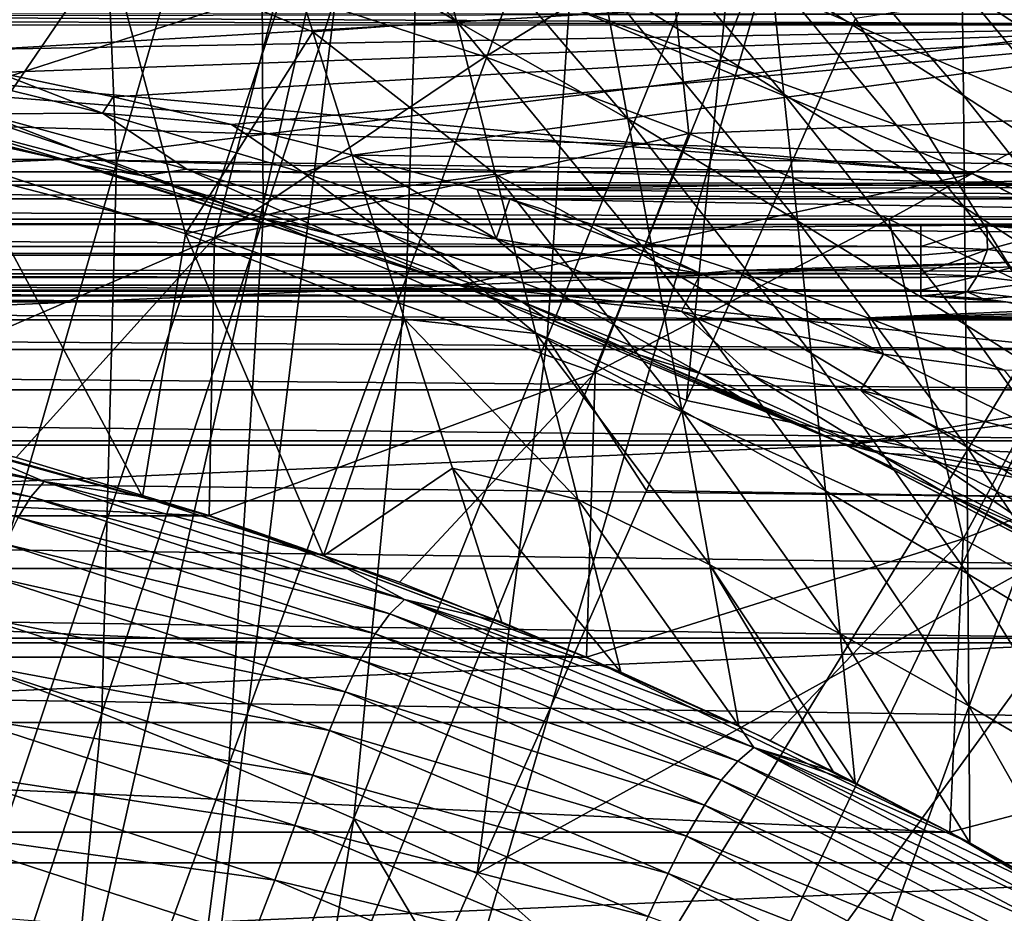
# Model space of a CAD drawing. Header units: metres. Extents: x -37.4 to 37.6, y -35 to 35.
# Tile 270 of 372: x 4 to 7.3, y 12.9 to 15.9. Entities that reach past the tile are written whole.
import ezdxf

# ---------------------------------------------------------------- set-up
doc = ezdxf.new("R2010")
doc.units = ezdxf.units.M
doc.layers.add('solid_506616_SW0001', color=7, linetype='CONTINUOUS')

msp = doc.modelspace()

# ---------------------------------------------------------------- linework, layer by layer
at = {"layer": 'solid_506616_SW0001'}
for points in [[(5.820443, 15.972525, -118.800003), (11.07969, 19.325901, -118.800003), (19.325901, 11.07969, -118.800003)], [(3.822844, 15.610625, 75.527184), (4.249142, 17.298649, 75.178047), (3.676013, 17.468983, 75.190056)], [(3.822844, 15.610625, 75.527184), (4.325449, 15.441381, 75.518776), (4.249142, 17.298649, 75.178047)], [(4.325449, 15.441381, 75.518776), (4.807953, 17.109177, 75.164307), (4.249142, 17.298649, 75.178047)], [(3.380791, 11.513916, 24.77), (5.164875, 16.865088, 23.259241), (3.716009, 17.242342, 23.259241)], [(4.325449, 15.441381, 75.518776), (4.815552, 15.257717, 75.509125), (4.807953, 17.109177, 75.164307)], [(4.815552, 15.257717, 75.509125), (5.352913, 16.903563, 75.148872), (4.807953, 17.109177, 75.164307)], [(8.255163, 17.119524, 20.149742), (7.518997, 15.592175, 18.468651), (6.16955, 16.173679, 18.468651)], [(4.815552, 15.257717, 75.509125), (5.294111, 15.062484, 75.498184), (5.352913, 16.903563, 75.148872)], [(5.294111, 15.062484, 75.498184), (5.885086, 16.685003, 75.131805), (5.352913, 16.903563, 75.148872)], [(3.380791, 11.513916, 24.77), (3.924816, 11.34001, 24.77), (5.164875, 16.865088, 23.259241)], [(3.924816, 11.34001, 24.77), (4.459949, 11.140415, 24.77), (5.164875, 16.865088, 23.259241)], [(4.459949, 11.140415, 24.77), (6.576528, 16.36632, 23.259241), (5.164875, 16.865088, 23.259241)], [(5.294111, 15.062484, 75.498184), (5.764229, 14.859249, 75.485893), (5.885086, 16.685003, 75.131805)], [(5.764229, 14.859249, 75.485893), (6.407907, 16.457493, 75.113167), (5.885086, 16.685003, 75.131805)], [(7.857913, 15.89577, 48.687115), (7.145452, 16.368322, 48.682705), (7.141369, 16.693419, 51.441849)], [(7.88834, 16.194717, 51.446789), (7.857913, 15.89577, 48.687115), (7.141369, 16.693419, 51.441849)], [(7.24512, 16.517208, 23.087713), (8.584354, 15.862496, 23.087713), (7.316217, 16.679296, 22.960119)], [(5.461194, 15.917301, 37.629982), (4.855213, 16.275293, 37.937653), (4.732934, 16.657549, 39.944378)], [(5.335357, 16.406767, 40.377209), (5.461194, 15.917301, 37.629982), (4.732934, 16.657549, 39.944378)], [(7.167338, 16.339884, 23.18828), (8.492195, 15.692202, 23.18828), (7.24512, 16.517208, 23.087713)], [(8.492195, 15.692202, 23.18828), (8.584354, 15.862496, 23.087713), (7.24512, 16.517208, 23.087713)], [(6.554623, 15.673601, 40.402248), (5.948317, 16.046968, 40.392151), (5.86594, 16.483364, 43.146427)], [(6.511288, 16.078848, 43.158245), (6.554623, 15.673601, 40.402248), (5.86594, 16.483364, 43.146427)], [(5.764229, 14.859249, 75.485893), (6.22893, 14.649887, 75.472481), (6.407907, 16.457493, 75.113167)], [(6.407907, 16.457493, 75.113167), (6.22893, 14.649887, 75.472481), (6.79345, 15.926343, 75.167793)], [(6.469479, 16.466049, 45.916405), (7.149566, 16.026791, 45.923084), (7.153667, 15.668793, 43.164242)], [(6.469479, 16.466049, 45.916405), (7.153667, 15.668793, 43.164242), (6.511288, 16.078848, 43.158245)], [(6.033651, 15.590685, 37.641537), (5.461194, 15.917301, 37.629982), (5.335357, 16.406767, 40.377209)], [(5.948317, 16.046968, 40.392151), (6.033651, 15.590685, 37.641537), (5.335357, 16.406767, 40.377209)], [(3.34757, 15.532781, 18.299055), (3.459771, 16.385006, 19.03763), (4.167199, 16.219521, 19.03763)], [(3.605541, 16.401844, 35.934456), (4.300983, 16.163414, 35.934254), (3.813126, 15.448426, 31.28688)], [(4.459949, 11.140415, 24.77), (4.98498, 10.915584, 24.77), (6.576528, 16.36632, 23.259241)], [(4.98498, 10.915584, 24.77), (7.940796, 15.74963, 23.259241), (6.576528, 16.36632, 23.259241)], [(6.576528, 16.36632, 23.259241), (7.940796, 15.74963, 23.259241), (7.167338, 16.339884, 23.18828)], [(7.825868, 15.581804, 45.927002), (7.149566, 16.026791, 45.923084), (7.145452, 16.368322, 48.682705)], [(7.857913, 15.89577, 48.687115), (7.825868, 15.581804, 45.927002), (7.145452, 16.368322, 48.682705)], [(7.940796, 15.74963, 23.259241), (8.492195, 15.692202, 23.18828), (7.167338, 16.339884, 23.18828)], [(4.855213, 16.275293, 37.937653), (4.981078, 15.88158, 35.933784), (4.300983, 16.163414, 35.934254)], [(5.461194, 15.917301, 37.629982), (4.981078, 15.88158, 35.933784), (4.855213, 16.275293, 37.937653)], [(6.79345, 15.926343, 75.167793), (7.792295, 14.323166, 75.346497), (9.222909, 16.298571, 74.755966)], [(3.34757, 15.532781, 18.299055), (4.167199, 16.219521, 19.03763), (4.866784, 16.023508, 19.03763)], [(1.394493, 15.939099, 5.2), (2.777874, 15.756997, 5.2), (9.961311, 16.179316, 5.2)], [(2.777874, 15.756997, 5.2), (4.141418, 15.454722, 5.2), (9.961311, 16.179316, 5.2)], [(4.141418, 15.454722, 5.2), (11.29814, 15.275865, 5.2), (9.961311, 16.179316, 5.2)], [(4.300983, 16.163414, 35.934254), (4.555862, 15.207212, 31.286762), (3.813126, 15.448426, 31.28688)], [(4.300983, 16.163414, 35.934254), (4.981078, 15.88158, 35.933784), (4.555862, 15.207212, 31.286762)], [(6.16955, 16.173679, 18.468651), (5.557208, 15.797337, 19.03763), (4.866784, 16.023508, 19.03763)], [(6.16955, 16.173679, 18.468651), (6.237173, 15.541431, 19.03763), (5.557208, 15.797337, 19.03763)], [(6.16955, 16.173679, 18.468651), (7.518997, 15.592175, 18.468651), (6.237173, 15.541431, 19.03763)], [(6.511288, 16.078848, 43.158245), (7.153667, 15.668793, 43.164242), (7.157714, 15.294298, 40.407425)], [(6.511288, 16.078848, 43.158245), (7.157714, 15.294298, 40.407425), (6.554623, 15.673601, 40.402248)], [(6.59944, 15.250243, 37.649628), (6.033651, 15.590685, 37.641537), (5.948317, 16.046968, 40.392151)], [(6.554623, 15.673601, 40.402248), (6.59944, 15.250243, 37.649628), (5.948317, 16.046968, 40.392151)], [(4.652782, 15.19293, 18.299055), (3.34757, 15.532781, 18.299055), (4.866784, 16.023508, 19.03763)], [(4.652782, 15.19293, 18.299055), (4.866784, 16.023508, 19.03763), (5.557208, 15.797337, 19.03763)], [(7.792155, 15.252779, 43.167683), (7.153667, 15.668793, 43.164242), (7.149566, 16.026791, 45.923084)], [(7.825868, 15.581804, 45.927002), (7.792155, 15.252779, 43.167683), (7.149566, 16.026791, 45.923084)], [(5.814788, 15.974572, -115.800003), (7.184354, 15.407265, -115.800003), (1.39421, 15.939102, -115.800003)], [(5.820443, 15.972525, -118.800003), (7.184354, 15.407265, -115.800003), (5.814788, 15.974572, -115.800003)], [(7.19169, 15.403871, -118.800003), (7.184354, 15.407265, -115.800003), (5.820443, 15.972525, -118.800003)], [(7.19169, 15.403871, -118.800003), (5.820443, 15.972525, -118.800003), (19.325901, 11.07969, -118.800003)], [(8.358945, 15.904356, -143.107452), (-8.361387, 15.903218, -143.110107), (-8.278779, 15.940481, -143.02243)], [(8.275473, 15.941995, -143.018845), (8.358945, 15.904356, -143.107452), (-8.278779, 15.940481, -143.02243)], [(7.184354, 15.407265, -115.800003), (2.778113, 15.756962, -115.800003), (1.39421, 15.939102, -115.800003)], [(8.361427, 15.9032, -129.489838), (8.278782, 15.940479, -129.57756), (2.833311, 15.933691, -129.561493)], [(8.361427, 15.9032, -129.489838), (2.833311, 15.933691, -129.561493), (3.5526, 15.817245, -129.292526)], [(5.461194, 15.917301, 37.629982), (5.591615, 15.40632, 34.887592), (4.981078, 15.88158, 35.933784)], [(6.121925, 15.114388, 34.895645), (5.591615, 15.40632, 34.887592), (5.461194, 15.917301, 37.629982)], [(6.033651, 15.590685, 37.641537), (6.121925, 15.114388, 34.895645), (5.461194, 15.917301, 37.629982)], [(6.79345, 15.926343, 75.167793), (6.22893, 14.649887, 75.472481), (7.792295, 14.323166, 75.346497)], [(9.415512, 15.413564, -144.155701), (-9.415512, 15.413564, -144.155701), (-8.361387, 15.903218, -143.110107)], [(8.358945, 15.904356, -143.107452), (9.415512, 15.413564, -144.155701), (-8.361387, 15.903218, -143.110107)], [(8.361427, 15.9032, -129.489838), (3.5526, 15.817245, -129.292526), (3.928951, 15.745703, -129.133209)], [(8.361427, 15.9032, -129.489838), (3.928951, 15.745703, -129.133209), (4.314925, 15.664306, -128.957016)], [(8.361427, 15.9032, -129.489838), (4.314925, 15.664306, -128.957016), (4.710387, 15.572399, -128.764069)], [(4.981078, 15.88158, 35.933784), (5.152112, 15.346585, 33.303806), (4.555862, 15.207212, 31.286762)], [(8.361427, 15.9032, -129.489838), (4.710387, 15.572399, -128.764069), (5.115399, 15.46951, -128.555054)], [(5.591615, 15.40632, 34.887592), (5.152112, 15.346585, 33.303806), (4.981078, 15.88158, 35.933784)], [(9.415512, 15.413564, -128.444305), (8.361427, 15.9032, -129.489838), (5.115399, 15.46951, -128.555054)], [(3.575029, 15.784793, -129.216797), (4.279064, 15.60955, -128.828979), (3.928951, 15.745703, -129.133209)], [(3.88278, 15.607299, -128.737808), (4.279064, 15.60955, -128.828979), (3.575029, 15.784793, -129.216797)], [(4.652782, 15.19293, 18.299055), (5.557208, 15.797337, 19.03763), (6.237173, 15.541431, 19.03763)], [(-4.141312, 15.454753, -3.596469), (4.141312, 15.454753, -3.596469), (2.778113, 15.756962, -3.596469)], [(4.141312, 15.454753, -3.596469), (4.141418, 15.454722, 5.2), (2.777874, 15.756997, 5.2)], [(2.778113, 15.756962, -3.596469), (4.141312, 15.454753, -3.596469), (2.777874, 15.756997, 5.2)], [(3.078855, 15.700976, -128.522476), (2.778113, 15.756962, -115.800003), (4.141312, 15.454753, -115.800003)], [(7.184354, 15.407265, -115.800003), (4.141312, 15.454753, -115.800003), (2.778113, 15.756962, -115.800003)], [(4.98498, 10.915584, 24.77), (5.498718, 10.666025, 24.77), (7.940796, 15.74963, 23.259241)], [(5.498718, 10.666025, 24.77), (6, 10.392304, 24.77), (7.940796, 15.74963, 23.259241)], [(6, 10.392304, 24.77), (9.247851, 15.019465, 23.259241), (7.940796, 15.74963, 23.259241)], [(4.279064, 15.60955, -128.828979), (4.314925, 15.664306, -128.957016), (3.928951, 15.745703, -129.133209)], [(3.63486, 15.58165, -128.224655), (3.078855, 15.700976, -128.522476), (4.141312, 15.454753, -115.800003)], [(4.279064, 15.60955, -128.828979), (4.710387, 15.572399, -128.764069), (4.314925, 15.664306, -128.957016)], [(6.554623, 15.673601, 40.402248), (7.157714, 15.294298, 40.407425), (7.161657, 14.903258, 37.653873)], [(6.554623, 15.673601, 40.402248), (7.161657, 14.903258, 37.653873), (6.59944, 15.250243, 37.649628)], [(7.756728, 14.908655, 40.410397), (7.157714, 15.294298, 40.407425), (7.153667, 15.668793, 43.164242)], [(7.792155, 15.252779, 43.167683), (7.756728, 14.908655, 40.410397), (7.153667, 15.668793, 43.164242)], [(3.74902, 15.576031, -128.487366), (4.415289, 15.400513, -128.084793), (3.88278, 15.607299, -128.737808)], [(3.84184, 13.768647, 75.844154), (4.325449, 15.441381, 75.518776), (3.822844, 15.610625, 75.527184)], [(3.88278, 15.607299, -128.737808), (4.560754, 15.423181, -128.329575), (4.279064, 15.60955, -128.828979)], [(4.415289, 15.400513, -128.084793), (4.560754, 15.423181, -128.329575), (3.88278, 15.607299, -128.737808)], [(4.279064, 15.60955, -128.828979), (4.950284, 15.410574, -128.410004), (4.710387, 15.572399, -128.764069)], [(4.560754, 15.423181, -128.329575), (4.950284, 15.410574, -128.410004), (4.279064, 15.60955, -128.828979)], [(6.645691, 14.808682, 34.901577), (6.121925, 15.114388, 34.895645), (6.033651, 15.590685, 37.641537)], [(6.59944, 15.250243, 37.649628), (6.645691, 14.808682, 34.901577), (6.033651, 15.590685, 37.641537)], [(7.518997, 15.592175, 18.468651), (6.905397, 15.256273, 19.03763), (6.237173, 15.541431, 19.03763)], [(7.518997, 15.592175, 18.468651), (7.560626, 14.942401, 19.03763), (6.905397, 15.256273, 19.03763)], [(4.211329, 15.435825, -127.877441), (3.63486, 15.58165, -128.224655), (4.141312, 15.454753, -115.800003)], [(3.74902, 15.576031, -128.487366), (3.63486, 15.58165, -128.224655), (4.211329, 15.435825, -127.877441)], [(3.74902, 15.576031, -128.487366), (4.211329, 15.435825, -127.877441), (4.415289, 15.400513, -128.084793)], [(4.950284, 15.410574, -128.410004), (5.115399, 15.46951, -128.555054), (4.710387, 15.572399, -128.764069)], [(4.652782, 15.19293, 18.299055), (3.337814, 14.623919, 17.6), (3.34757, 15.532781, 18.299055)], [(5.924471, 14.743614, 18.299055), (4.652782, 15.19293, 18.299055), (6.237173, 15.541431, 19.03763)], [(5.924471, 14.743614, 18.299055), (6.237173, 15.541431, 19.03763), (6.905397, 15.256273, 19.03763)], [(-5.472595, 15.034947, -3.596469), (5.472595, 15.034947, -3.596469), (4.141312, 15.454753, -3.596469)], [(-5.472595, 15.034947, -3.596469), (4.141312, 15.454753, -3.596469), (-4.141312, 15.454753, -3.596469)], [(4.211329, 15.435825, -127.877441), (4.141312, 15.454753, -115.800003), (5.472595, 15.034947, -115.800003)], [(7.184354, 15.407265, -115.800003), (5.472595, 15.034947, -115.800003), (4.141312, 15.454753, -115.800003)], [(4.141312, 15.454753, -3.596469), (5.472595, 15.034947, -3.596469), (4.141418, 15.454722, 5.2)], [(4.141418, 15.454722, 5.2), (5.472742, 15.034891, 5.2), (11.29814, 15.275865, 5.2)], [(5.472595, 15.034947, -3.596469), (5.472742, 15.034891, 5.2), (4.141418, 15.454722, 5.2)], [(4.950284, 15.410574, -128.410004), (5.593371, 15.189569, -127.968719), (5.115399, 15.46951, -128.555054)], [(9.415512, 15.413564, -128.444305), (5.115399, 15.46951, -128.555054), (5.530319, 15.354397, -128.329269)], [(5.593371, 15.189569, -127.968719), (5.530319, 15.354397, -128.329269), (5.115399, 15.46951, -128.555054)], [(3.813126, 15.448426, 31.28688), (4.412801, 14.328867, 26.69651), (3.799946, 14.500122, 26.696524)], [(3.813126, 15.448426, 31.28688), (4.555862, 15.207212, 31.286762), (4.412801, 14.328867, 26.69651)], [(3.84184, 13.768647, 75.844154), (4.276702, 13.606548, 75.838577), (4.325449, 15.441381, 75.518776)], [(4.810083, 15.259852, -127.481148), (4.211329, 15.435825, -127.877441), (5.472595, 15.034947, -115.800003)], [(4.415289, 15.400513, -128.084793), (4.211329, 15.435825, -127.877441), (4.810083, 15.259852, -127.481148)], [(4.276702, 13.606548, 75.838577), (4.815552, 15.257717, 75.509125), (4.325449, 15.441381, 75.518776)], [(4.415289, 15.400513, -128.084793), (5.057527, 15.201784, -127.65432), (4.560754, 15.423181, -128.329575)], [(4.560754, 15.423181, -128.329575), (5.211441, 15.21594, -127.894531), (4.950284, 15.410574, -128.410004)], [(5.057527, 15.201784, -127.65432), (5.211441, 15.21594, -127.894531), (4.560754, 15.423181, -128.329575)], [(9.509722, 15.369072, -144.242401), (-9.509722, 15.369072, -144.242401), (-9.415512, 15.413564, -144.155701)], [(9.415512, 15.413564, -144.155701), (9.509722, 15.369072, -144.242401), (-9.415512, 15.413564, -144.155701)], [(4.415289, 15.400513, -128.084793), (4.810083, 15.259852, -127.481148), (5.057527, 15.201784, -127.65432)], [(5.211441, 15.21594, -127.894531), (5.593371, 15.189569, -127.968719), (4.950284, 15.410574, -128.410004)], [(5.591615, 15.40632, 34.887592), (5.726629, 14.873708, 32.15078), (5.152112, 15.346585, 33.303806)], [(7.184354, 15.407265, -115.800003), (8.499596, 14.722588, -115.800003), (5.472595, 15.034947, -115.800003)], [(9.509722, 15.369072, -128.357605), (9.415512, 15.413564, -128.444305), (5.530319, 15.354397, -128.329269)], [(6.213118, 14.617949, 32.155529), (5.726629, 14.873708, 32.15078), (5.591615, 15.40632, 34.887592)], [(6.121925, 15.114388, 34.895645), (6.213118, 14.617949, 32.155529), (5.591615, 15.40632, 34.887592)], [(7.19169, 15.403871, -118.800003), (8.499596, 14.722588, -115.800003), (7.184354, 15.407265, -115.800003)], [(8.508717, 14.717394, -118.800003), (8.499596, 14.722588, -115.800003), (7.19169, 15.403871, -118.800003)], [(8.508717, 14.717394, -118.800003), (7.19169, 15.403871, -118.800003), (19.325901, 11.07969, -118.800003)], [(9.603554, 15.324142, -144.328735), (-9.603554, 15.324142, -144.328735), (-9.509722, 15.369072, -144.242401)], [(9.509722, 15.369072, -144.242401), (9.603554, 15.324142, -144.328735), (-9.509722, 15.369072, -144.242401)], [(9.603554, 15.324142, -128.271255), (9.509722, 15.369072, -128.357605), (5.530319, 15.354397, -128.329269)], [(9.603554, 15.324142, -128.271255), (5.530319, 15.354397, -128.329269), (5.63928, 15.322474, -128.268082)], [(5.593371, 15.189569, -127.968719), (5.63928, 15.322474, -128.268082), (5.530319, 15.354397, -128.329269)], [(9.753362, 15.255505, -144.458405), (-9.753426, 15.25548, -144.45845), (-9.603554, 15.324142, -144.328735)], [(9.603554, 15.324142, -144.328735), (9.753362, 15.255505, -144.458405), (-9.603554, 15.324142, -144.328735)], [(5.152112, 15.346585, 33.303806), (5.287925, 14.922094, 31.286415), (4.555862, 15.207212, 31.286762)], [(5.726629, 14.873708, 32.15078), (5.287925, 14.922094, 31.286415), (5.152112, 15.346585, 33.303806)], [(5.593371, 15.189569, -127.968719), (6.276074, 15.073783, -127.806625), (5.63928, 15.322474, -128.268082)], [(9.753426, 15.25548, -128.141556), (9.603554, 15.324142, -128.271255), (5.63928, 15.322474, -128.268082)], [(9.753426, 15.25548, -128.141556), (5.63928, 15.322474, -128.268082), (5.955291, 15.226002, -128.08667)], [(6.276074, 15.073783, -127.806625), (5.955291, 15.226002, -128.08667), (5.63928, 15.322474, -128.268082)], [(7.719537, 14.549392, 37.656361), (7.161657, 14.903258, 37.653873), (7.157714, 15.294298, 40.407425)], [(7.756728, 14.908655, 40.410397), (7.719537, 14.549392, 37.656361), (7.157714, 15.294298, 40.407425)], [(9.753362, 15.255505, -144.458405), (7.011939, 15.238342, -144.490417), (-9.753426, 15.25548, -144.45845)], [(7.011939, 15.238342, -144.490417), (-7.011939, 15.238342, -144.490417), (-9.753426, 15.25548, -144.45845)], [(4.276702, 13.606548, 75.838577), (4.701213, 13.434245, 75.832008), (4.815552, 15.257717, 75.509125)], [(4.701213, 13.434245, 75.832008), (5.294111, 15.062484, 75.498184), (4.815552, 15.257717, 75.509125)], [(5.430914, 15.050089, -127.036018), (4.810083, 15.259852, -127.481148), (5.472595, 15.034947, -115.800003)], [(5.057527, 15.201784, -127.65432), (4.810083, 15.259852, -127.481148), (5.430914, 15.050089, -127.036018)], [(5.472742, 15.034891, 5.2), (6.761745, 14.500956, 5.2), (11.29814, 15.275865, 5.2)], [(7.153474, 14.188069, 18.299055), (5.924471, 14.743614, 18.299055), (6.905397, 15.256273, 19.03763)], [(9.909067, 15.190602, -128.021378), (9.753426, 15.25548, -128.141556), (5.955291, 15.226002, -128.08667)], [(6.761745, 14.500956, 5.2), (12.552989, 14.262619, 5.2), (11.29814, 15.275865, 5.2)], [(7.153474, 14.188069, 18.299055), (6.905397, 15.256273, 19.03763), (7.560626, 14.942401, 19.03763)], [(9.753362, 15.255505, -144.458405), (9.908955, 15.190644, -144.578552), (7.011939, 15.238342, -144.490417)], [(-7.011942, 15.164005, -144.644119), (-7.011939, 15.238342, -144.490417), (7.011941, 15.164014, -144.644089)], [(7.011941, 15.164014, -144.644089), (-7.011939, 15.238342, -144.490417), (7.011939, 15.238342, -144.490417)], [(9.909067, 15.190602, -128.021378), (5.955291, 15.226002, -128.08667), (6.389999, 15.083937, -127.828583)], [(6.276074, 15.073783, -127.806625), (6.389999, 15.083937, -127.828583), (5.955291, 15.226002, -128.08667)], [(6.59944, 15.250243, 37.649628), (7.161657, 14.903258, 37.653873), (7.165446, 14.495615, 34.904812)], [(6.59944, 15.250243, 37.649628), (7.165446, 14.495615, 34.904812), (6.645691, 14.808682, 34.901577)], [(9.908955, 15.190644, -144.578552), (7.232547, 15.233081, -144.500198), (7.011939, 15.238342, -144.490417)], [(7.011941, 15.164014, -144.644089), (7.011939, 15.238342, -144.490417), (7.232547, 15.233081, -144.500198)], [(7.234574, 15.154401, -144.663376), (7.011941, 15.164014, -144.644089), (7.232547, 15.233081, -144.500198)], [(9.908955, 15.190644, -144.578552), (7.461349, 15.215476, -144.532822), (7.232547, 15.233081, -144.500198)], [(7.234574, 15.154401, -144.663376), (7.232547, 15.233081, -144.500198), (7.461349, 15.215476, -144.532822)], [(4.652782, 15.19293, 18.299055), (3.990553, 14.459443, 17.6), (3.337814, 14.623919, 17.6)], [(4.652782, 15.19293, 18.299055), (4.635255, 14.265848, 17.6), (3.990553, 14.459443, 17.6)], [(4.555862, 15.207212, 31.286762), (5.017074, 14.13187, 26.696505), (4.412801, 14.328867, 26.69651)], [(4.555862, 15.207212, 31.286762), (5.287925, 14.922094, 31.286415), (5.017074, 14.13187, 26.696505)], [(5.924471, 14.743614, 18.299055), (4.635255, 14.265848, 17.6), (4.652782, 15.19293, 18.299055)], [(5.057527, 15.201784, -127.65432), (5.678676, 14.980898, -127.203537), (5.211441, 15.21594, -127.894531)], [(5.057527, 15.201784, -127.65432), (5.430914, 15.050089, -127.036018), (5.678676, 14.980898, -127.203537)], [(5.211441, 15.21594, -127.894531), (5.838511, 14.986752, -127.440201), (5.593371, 15.189569, -127.968719)], [(5.678676, 14.980898, -127.203537), (5.838511, 14.986752, -127.440201), (5.211441, 15.21594, -127.894531)], [(10.070517, 15.129716, -127.910622), (9.909067, 15.190602, -128.021378), (6.389999, 15.083937, -127.828583)], [(7.44805, 15.126749, -144.718521), (7.234574, 15.154401, -144.663376), (7.461349, 15.215476, -144.532822)], [(-7.011942, 15.164005, -144.644119), (7.011941, 15.164014, -144.644089), (7.011942, 15.135265, -144.714264)], [(-7.011942, 15.135264, -144.714264), (-7.011942, 15.164005, -144.644119), (7.011942, 15.135265, -144.714264)], [(5.593371, 15.189569, -127.968719), (6.212253, 14.947577, -127.511589), (6.276074, 15.073783, -127.806625)], [(5.838511, 14.986752, -127.440201), (6.212253, 14.947577, -127.511589), (5.593371, 15.189569, -127.968719)], [(7.234574, 15.154401, -144.663376), (7.011942, 15.135265, -144.714264), (7.011941, 15.164014, -144.644089)], [(-7.011944, 15.073424, -144.900345), (-7.011942, 15.135264, -144.714264), (7.011943, 15.07343, -144.90033)], [(-7.011942, 15.135264, -144.714264), (7.011942, 15.135265, -144.714264), (7.011943, 15.07343, -144.90033)], [(10.238523, 15.072875, -127.808922), (10.070517, 15.129716, -127.910622), (6.389999, 15.083937, -127.828583)], [(7.234574, 15.154401, -144.663376), (7.011943, 15.07343, -144.90033), (7.011942, 15.135265, -144.714264)], [(7.200048, 15.065768, -144.917923), (7.011943, 15.07343, -144.90033), (7.234574, 15.154401, -144.663376)], [(7.200048, 15.065768, -144.917923), (7.234574, 15.154401, -144.663376), (7.44805, 15.126749, -144.718521)], [(7.200048, 15.065768, -144.917923), (7.44805, 15.126749, -144.718521), (7.381256, 15.043675, -144.968521)], [(6.693332, 14.348825, 32.159298), (6.213118, 14.617949, 32.155529), (6.121925, 15.114388, 34.895645)], [(6.645691, 14.808682, 34.901577), (6.693332, 14.348825, 32.159298), (6.121925, 15.114388, 34.895645)], [(-7.011944, 15.073424, -144.900345), (7.011943, 15.07343, -144.90033), (7.011943, 15.0605, -144.949081)], [(-7.011944, 15.060499, -144.949081), (-7.011944, 15.073424, -144.900345), (7.011943, 15.0605, -144.949081)], [(-7.011944, 15.060499, -144.949081), (7.011943, 15.0605, -144.949081), (7.011942, 15.01842, -145.166473)], [(-7.011943, 15.018418, -145.166489), (-7.011944, 15.060499, -144.949081), (7.011942, 15.01842, -145.166473)], [(4.701213, 13.434245, 75.832008), (5.118157, 13.254887, 75.824326), (5.294111, 15.062484, 75.498184)], [(5.118157, 13.254887, 75.824326), (5.764229, 14.859249, 75.485893), (5.294111, 15.062484, 75.498184)], [(6.212253, 14.947577, -127.511589), (6.887584, 14.804964, -127.334892), (6.276074, 15.073783, -127.806625)], [(6.276074, 15.073783, -127.806625), (6.887584, 14.804964, -127.334892), (6.389999, 15.083937, -127.828583)], [(10.238523, 15.072875, -127.808922), (6.389999, 15.083937, -127.828583), (6.835129, 14.926429, -127.554047)], [(6.887584, 14.804964, -127.334892), (6.835129, 14.926429, -127.554047), (6.389999, 15.083937, -127.828583)], [(10.411698, 15.020531, -127.716667), (10.238523, 15.072875, -127.808922), (6.835129, 14.926429, -127.554047)], [(7.200048, 15.065768, -144.917923), (7.011942, 15.01842, -145.166473), (7.011943, 15.0605, -144.949081)], [(7.200048, 15.065768, -144.917923), (7.166584, 15.012711, -145.182327), (7.011942, 15.01842, -145.166473)], [(7.200048, 15.065768, -144.917923), (7.011943, 15.0605, -144.949081), (7.011943, 15.07343, -144.90033)], [(7.200048, 15.065768, -144.917923), (7.381256, 15.043675, -144.968521), (7.166584, 15.012711, -145.182327)], [(-6.761913, 14.500858, -3.596469), (6.761913, 14.500858, -3.596469), (5.472595, 15.034947, -3.596469)], [(-6.761913, 14.500858, -3.596469), (5.472595, 15.034947, -3.596469), (-5.472595, 15.034947, -3.596469)], [(5.750449, 14.930919, -126.795448), (5.430914, 15.050089, -127.036018), (5.472595, 15.034947, -115.800003)], [(5.678676, 14.980898, -127.203537), (5.430914, 15.050089, -127.036018), (5.750449, 14.930919, -126.795448)], [(5.750449, 14.930919, -126.795448), (5.472595, 15.034947, -115.800003), (6.761913, 14.500858, -115.800003)], [(8.499596, 14.722588, -115.800003), (6.761913, 14.500858, -115.800003), (5.472595, 15.034947, -115.800003)], [(5.472595, 15.034947, -3.596469), (6.761913, 14.500858, -3.596469), (5.472742, 15.034891, 5.2)], [(6.761913, 14.500858, -3.596469), (6.761745, 14.500956, 5.2), (5.472742, 15.034891, 5.2)], [(7.381256, 15.043675, -144.968521), (7.316634, 14.996177, -145.228195), (7.166584, 15.012711, -145.182327)], [(-7.295821, 14.979732, -156.300003), (-7.011939, 15, -156.300003), (7.295821, 14.979732, -156.300003)], [(-7.011943, 15.018418, -145.166489), (7.011942, 15.01842, -145.166473), (7.011942, 15.015182, -145.191315)], [(-7.011942, 15.015182, -145.191315), (-7.011943, 15.018418, -145.166489), (7.011942, 15.015182, -145.191315)], [(-7.011942, 15.015182, -145.191315), (7.011939, 15, -145.437286), (-7.011939, 15, -145.437286)], [(-7.011942, 15.015182, -145.191315), (7.011942, 15.015182, -145.191315), (7.011939, 15, -145.437286)], [(-7.011939, 15, -156.300003), (7.011939, 15, -145.437286), (7.011939, 15, -156.300003)], [(7.295821, 14.979732, -156.300003), (-7.011939, 15, -156.300003), (7.011939, 15, -156.300003)], [(-7.011939, 15, -156.300003), (-7.011939, 15, -145.437286), (7.011939, 15, -145.437286)], [(6, 10.392304, 24.77), (6.48769, 10.095042, 24.77), (9.247851, 15.019465, 23.259241)], [(6.48769, 10.095042, 24.77), (6.960683, 9.774912, 24.77), (9.247851, 15.019465, 23.259241)], [(10.588095, 14.973253, -127.634453), (10.411698, 15.020531, -127.716667), (6.835129, 14.926429, -127.554047)], [(6.960683, 9.774912, 24.77), (10.488276, 14.181086, 23.259241), (9.247851, 15.019465, 23.259241)], [(7.166584, 15.012711, -145.182327), (7.011939, 15, -145.437286), (7.011942, 15.015182, -145.191315)], [(7.166584, 15.012711, -145.182327), (7.113383, 14.997426, -145.446671), (7.011939, 15, -145.437286)], [(7.113383, 14.997426, -145.446671), (7.011939, 15, -156.300003), (7.011939, 15, -145.437286)], [(7.219751, 14.989174, -145.477615), (7.295821, 14.979732, -156.300003), (7.011939, 15, -156.300003)], [(7.113383, 14.997426, -145.446671), (7.219751, 14.989174, -145.477615), (7.011939, 15, -156.300003)], [(7.166584, 15.012711, -145.182327), (7.011942, 15.015182, -145.191315), (7.011942, 15.01842, -145.166473)], [(7.166584, 15.012711, -145.182327), (7.219751, 14.989174, -145.477615), (7.113383, 14.997426, -145.446671)], [(7.166584, 15.012711, -145.182327), (7.316634, 14.996177, -145.228195), (7.219751, 14.989174, -145.477615)], [(7.316634, 14.996177, -145.228195), (7.329073, 14.974696, -145.530884), (7.219751, 14.989174, -145.477615)], [(-7.295821, 14.979732, -156.300003), (7.572981, 14.919649, -156.300003), (-7.572981, 14.919649, -156.300003)], [(-7.295821, 14.979732, -156.300003), (7.295821, 14.979732, -156.300003), (7.572981, 14.919649, -156.300003)], [(5.678676, 14.980898, -127.203537), (6.281157, 14.738488, -126.738167), (5.838511, 14.986752, -127.440201)], [(5.678676, 14.980898, -127.203537), (5.750449, 14.930919, -126.795448), (6.075041, 14.80182, -126.542809)], [(5.678676, 14.980898, -127.203537), (6.075041, 14.80182, -126.542809), (6.281157, 14.738488, -126.738167)], [(5.838511, 14.986752, -127.440201), (6.44493, 14.736313, -126.972191), (6.212253, 14.947577, -127.511589)], [(6.281157, 14.738488, -126.738167), (6.44493, 14.736313, -126.972191), (5.838511, 14.986752, -127.440201)], [(10.768446, 14.931123, -127.562057), (10.588095, 14.973253, -127.634453), (6.835129, 14.926429, -127.554047)], [(7.219751, 14.989174, -145.477615), (7.329073, 14.974696, -145.530884), (7.295821, 14.979732, -156.300003)], [(6.075041, 14.80182, -126.542809), (5.750449, 14.930919, -126.795448), (6.761913, 14.500858, -115.800003)], [(6.212253, 14.947577, -127.511589), (6.810044, 14.685207, -127.043449), (6.887584, 14.804964, -127.334892)], [(6.44493, 14.736313, -126.972191), (6.810044, 14.685207, -127.043449), (6.212253, 14.947577, -127.511589)], [(10.786353, 14.927265, -127.555473), (10.768446, 14.931123, -127.562057), (6.835129, 14.926429, -127.554047)], [(10.951636, 14.894308, -127.499458), (10.786353, 14.927265, -127.555473), (6.835129, 14.926429, -127.554047)], [(7.153474, 14.188069, 18.299055), (7.560626, 14.942401, 19.03763), (8.201623, 14.600404, 19.03763)], [(-7.572981, 14.919649, -156.300003), (7.838977, 14.820948, -156.300003), (-7.838977, 14.820948, -156.300003)], [(-7.572981, 14.919649, -156.300003), (7.572981, 14.919649, -156.300003), (7.838977, 14.820948, -156.300003)], [(5.287925, 14.922094, 31.286415), (5.44757, 14.423809, 28.989504), (5.017074, 14.13187, 26.696505)], [(5.866247, 14.319352, 29.420284), (5.44757, 14.423809, 28.989504), (5.287925, 14.922094, 31.286415)], [(5.726629, 14.873708, 32.15078), (5.866247, 14.319352, 29.420284), (5.287925, 14.922094, 31.286415)], [(10.951636, 14.894308, -127.499458), (6.835129, 14.926429, -127.554047), (7.291379, 14.75157, -127.262238)], [(6.887584, 14.804964, -127.334892), (7.291379, 14.75157, -127.262238), (6.835129, 14.926429, -127.554047)], [(7.680534, 14.174949, 34.90678), (7.165446, 14.495615, 34.904812), (7.161657, 14.903258, 37.653873)], [(7.719537, 14.549392, 37.656361), (7.680534, 14.174949, 34.90678), (7.161657, 14.903258, 37.653873)], [(6.307212, 14.101242, 29.422239), (5.866247, 14.319352, 29.420284), (5.726629, 14.873708, 32.15078)], [(6.213118, 14.617949, 32.155529), (6.307212, 14.101242, 29.422239), (5.726629, 14.873708, 32.15078)], [(5.118157, 13.254887, 75.824326), (5.530307, 13.070465, 75.815819), (5.764229, 14.859249, 75.485893)], [(5.764229, 14.859249, 75.485893), (5.530307, 13.070465, 75.815819), (6.095907, 14.349136, 75.540741)], [(5.764229, 14.859249, 75.485893), (6.095907, 14.349136, 75.540741), (6.22893, 14.649887, 75.472481)], [(-7.838977, 14.820948, -156.300003), (8.088608, 14.685449, -156.300003), (-8.088608, 14.685449, -156.300003)], [(-7.838977, 14.820948, -156.300003), (7.838977, 14.820948, -156.300003), (8.088608, 14.685449, -156.300003)], [(6.406121, 14.66157, -126.278122), (6.075041, 14.80182, -126.542809), (6.761913, 14.500858, -115.800003)], [(6.281157, 14.738488, -126.738167), (6.075041, 14.80182, -126.542809), (6.406121, 14.66157, -126.278122)], [(6.645691, 14.808682, 34.901577), (7.165446, 14.495615, 34.904812), (7.169027, 14.071308, 32.161469)], [(6.645691, 14.808682, 34.901577), (7.169027, 14.071308, 32.161469), (6.693332, 14.348825, 32.159298)], [(6.810044, 14.685207, -127.043449), (7.4783, 14.515956, -126.855835), (6.887584, 14.804964, -127.334892)], [(6.887584, 14.804964, -127.334892), (7.4783, 14.515956, -126.855835), (7.291379, 14.75157, -127.262238)], [(5.924471, 14.743614, 18.299055), (5.270622, 14.043523, 17.6), (4.635255, 14.265848, 17.6)], [(5.924471, 14.743614, 18.299055), (5.895375, 13.792916, 17.6), (5.270622, 14.043523, 17.6)], [(7.153474, 14.188069, 18.299055), (5.895375, 13.792916, 17.6), (5.924471, 14.743614, 18.299055)], [(6.281157, 14.738488, -126.738167), (6.406121, 14.66157, -126.278122), (6.866875, 14.474903, -126.262634)], [(6.281157, 14.738488, -126.738167), (6.866875, 14.474903, -126.262634), (6.44493, 14.736313, -126.972191)], [(6.44493, 14.736313, -126.972191), (7.032999, 14.465007, -126.494797), (6.810044, 14.685207, -127.043449)], [(6.866875, 14.474903, -126.262634), (7.032999, 14.465007, -126.494797), (6.44493, 14.736313, -126.972191)], [(8.499596, 14.722588, -115.800003), (9.750841, 13.925555, -115.800003), (6.761913, 14.500858, -115.800003)], [(-8.088608, 14.685449, -156.300003), (8.316927, 14.515573, -156.300003), (-8.316927, 14.515573, -156.300003)], [(-8.088608, 14.685449, -156.300003), (8.088608, 14.685449, -156.300003), (8.316927, 14.515573, -156.300003)], [(2.813379, 14.616504, 26.257019), (2.851908, 14.668939, 26.472061), (4.084519, 14.379223, 26.472015)], [(4.084519, 14.379223, 26.472015), (2.851908, 14.668939, 26.472061), (3.799946, 14.500122, 26.696524)], [(6.810044, 14.685207, -127.043449), (7.389092, 14.402778, -126.567986), (7.4783, 14.515956, -126.855835)], [(7.032999, 14.465007, -126.494797), (7.389092, 14.402778, -126.567986), (6.810044, 14.685207, -127.043449)], [(6.22893, 14.649887, 75.472481), (6.095907, 14.349136, 75.540741), (7.792295, 14.323166, 75.346497)], [(6.744801, 14.508883, -126.001419), (6.406121, 14.66157, -126.278122), (6.761913, 14.500858, -115.800003)], [(6.866875, 14.474903, -126.262634), (6.406121, 14.66157, -126.278122), (6.744801, 14.508883, -126.001419)], [(-4.635588, 14.26557, 3.8), (-3.337814, 14.623919, 3.8), (4.635588, 14.26557, 3.8)], [(-3.337814, 14.623919, 3.8), (3.337814, 14.623919, 3.8), (4.635588, 14.26557, 3.8)], [(2.813379, 14.616504, 26.257019), (4.040278, 14.328904, 26.256968), (2.777398, 14.545154, 26.056)], [(2.813379, 14.616504, 26.257019), (4.084519, 14.379223, 26.472015), (4.040278, 14.328904, 26.256968)], [(4.635255, 14.265848, 17.6), (4.635588, 14.26557, 3.8), (3.337814, 14.623919, 3.8)], [(3.990553, 14.459443, 17.6), (4.635255, 14.265848, 17.6), (3.337814, 14.623919, 3.8)], [(6.742316, 13.870583, 29.423985), (6.307212, 14.101242, 29.422239), (6.213118, 14.617949, 32.155529)], [(6.693332, 14.348825, 32.159298), (6.742316, 13.870583, 29.423985), (6.213118, 14.617949, 32.155529)], [(8.330936, 13.5303, 18.299055), (7.153474, 14.188069, 18.299055), (8.201623, 14.600404, 19.03763)], [(4.040278, 14.328904, 26.256968), (3.997378, 14.259613, 26.055946), (2.777398, 14.545154, 26.056)], [(-8.316927, 14.515573, -156.300003), (8.518442, 14.315405, -156.300003), (-8.518442, 14.315405, -156.300003)], [(-8.316927, 14.515573, -156.300003), (8.316927, 14.515573, -156.300003), (8.518442, 14.315405, -156.300003)], [(-7.999762, 13.856497, -3.596469), (7.999762, 13.856497, -3.596469), (6.761913, 14.500858, -3.596469)], [(-7.999762, 13.856497, -3.596469), (6.761913, 14.500858, -3.596469), (-6.761913, 14.500858, -3.596469)], [(4.084519, 14.379223, 26.472015), (3.799946, 14.500122, 26.696524), (4.412801, 14.328867, 26.69651)], [(7.088912, 14.343895, -125.712753), (6.744801, 14.508883, -126.001419), (6.761913, 14.500858, -115.800003)], [(6.866875, 14.474903, -126.262634), (6.744801, 14.508883, -126.001419), (7.088912, 14.343895, -125.712753)], [(6.761745, 14.500956, 5.2), (7.999619, 13.856553, 5.2), (12.552989, 14.262619, 5.2)], [(6.761913, 14.500858, -3.596469), (7.999619, 13.856553, 5.2), (6.761745, 14.500956, 5.2)], [(7.088912, 14.343895, -125.712753), (6.761913, 14.500858, -115.800003), (7.999762, 13.856497, -115.800003)], [(9.750841, 13.925555, -115.800003), (7.999762, 13.856497, -115.800003), (6.761913, 14.500858, -115.800003)], [(6.761913, 14.500858, -3.596469), (7.999762, 13.856497, -3.596469), (7.999619, 13.856553, 5.2)], [(6.866875, 14.474903, -126.262634), (7.088912, 14.343895, -125.712753), (7.437278, 14.190288, -125.780441)], [(6.866875, 14.474903, -126.262634), (7.437278, 14.190288, -125.780441), (7.032999, 14.465007, -126.494797)], [(7.639668, 13.785285, 32.162865), (7.169027, 14.071308, 32.161469), (7.165446, 14.495615, 34.904812)], [(7.680534, 14.174949, 34.90678), (7.639668, 13.785285, 32.162865), (7.165446, 14.495615, 34.904812)], [(7.032999, 14.465007, -126.494797), (7.604456, 14.173002, -126.011414), (7.389092, 14.402778, -126.567986)], [(7.437278, 14.190288, -125.780441), (7.604456, 14.173002, -126.011414), (7.032999, 14.465007, -126.494797)], [(5.44757, 14.423809, 28.989504), (5.612382, 13.910478, 26.69688), (5.017074, 14.13187, 26.696505)], [(6.010092, 13.743309, 26.696838), (5.612382, 13.910478, 26.69688), (5.44757, 14.423809, 28.989504)], [(5.866247, 14.319352, 29.420284), (6.010092, 13.743309, 26.696838), (5.44757, 14.423809, 28.989504)], [(4.040278, 14.328904, 26.256968), (4.084519, 14.379223, 26.472015), (5.287938, 13.986075, 26.471987)], [(4.084519, 14.379223, 26.472015), (4.412801, 14.328867, 26.69651), (5.017074, 14.13187, 26.696505)], [(5.287938, 13.986075, 26.471987), (4.084519, 14.379223, 26.472015), (5.017074, 14.13187, 26.696505)], [(6.095907, 14.349136, 75.540741), (5.530307, 13.070465, 75.815819), (7.792295, 14.323166, 75.346497)], [(6.693332, 14.348825, 32.159298), (7.169027, 14.071308, 32.161469), (7.172349, 13.63028, 29.425068)], [(6.693332, 14.348825, 32.159298), (7.172349, 13.63028, 29.425068), (6.742316, 13.870583, 29.423985)], [(7.439325, 14.165325, -125.412033), (7.088912, 14.343895, -125.712753), (7.999762, 13.856497, -115.800003)], [(7.437278, 14.190288, -125.780441), (7.088912, 14.343895, -125.712753), (7.439325, 14.165325, -125.412033)], [(-8.518442, 14.315405, -156.300003), (8.689415, 14.088988, -156.300003), (-8.689415, 14.088988, -156.300003)], [(-8.518442, 14.315405, -156.300003), (8.518442, 14.315405, -156.300003), (8.689415, 14.088988, -156.300003)], [(4.040278, 14.328904, 26.256968), (5.238631, 13.938189, 26.256929), (3.997378, 14.259613, 26.055946)], [(4.040278, 14.328904, 26.256968), (5.287938, 13.986075, 26.471987), (5.238631, 13.938189, 26.256929)], [(5.530307, 13.070465, 75.815819), (6.351542, 12.340141, 75.85276), (7.792295, 14.323166, 75.346497)], [(6.403847, 13.5643, 26.696838), (6.010092, 13.743309, 26.696838), (5.866247, 14.319352, 29.420284)], [(6.307212, 14.101242, 29.422239), (6.403847, 13.5643, 26.696838), (5.866247, 14.319352, 29.420284)], [(9.359449, 12.881575, 75.409744), (7.792295, 14.323166, 75.346497), (6.351542, 12.340141, 75.85276)], [(-5.894608, 13.793166, 3.8), (-4.635588, 14.26557, 3.8), (5.894608, 13.793166, 3.8)], [(-4.635588, 14.26557, 3.8), (4.635588, 14.26557, 3.8), (5.894608, 13.793166, 3.8)], [(3.997378, 14.259613, 26.055946), (5.189435, 13.871364, 26.055906), (3.955402, 14.170266, 25.870989)], [(5.238631, 13.938189, 26.256929), (5.189435, 13.871364, 26.055906), (3.997378, 14.259613, 26.055946)], [(4.635255, 14.265848, 17.6), (5.270622, 14.043523, 17.6), (4.635588, 14.26557, 3.8)], [(5.895375, 13.792916, 17.6), (5.894608, 13.793166, 3.8), (4.635588, 14.26557, 3.8)], [(5.270622, 14.043523, 17.6), (5.895375, 13.792916, 17.6), (4.635588, 14.26557, 3.8)], [(7.153474, 14.188069, 18.299055), (6.508256, 13.514533, 17.6), (5.895375, 13.792916, 17.6)], [(7.153474, 14.188069, 18.299055), (7.10803, 13.208933, 17.6), (6.508256, 13.514533, 17.6)], [(6.960683, 9.774912, 24.77), (7.417908, 9.432637, 24.77), (10.488276, 14.181086, 23.259241)], [(8.330936, 13.5303, 18.299055), (7.10803, 13.208933, 17.6), (7.153474, 14.188069, 18.299055)], [(3.955402, 14.170266, 25.870989), (5.139798, 13.784708, 25.870953), (3.913935, 14.059784, 25.704134)], [(5.189435, 13.871364, 26.055906), (5.139798, 13.784708, 25.870953), (3.955402, 14.170266, 25.870989)], [(5.287938, 13.986075, 26.471987), (5.017074, 14.13187, 26.696505), (5.612382, 13.910478, 26.69688)], [(-8.689415, 14.088988, -156.300003), (8.826604, 13.840782, -156.300003), (-8.826604, 13.840782, -156.300003)], [(-8.689415, 14.088988, -156.300003), (8.689415, 14.088988, -156.300003), (8.826604, 13.840782, -156.300003)], [(6.719183, 13.410892, 26.696838), (6.403847, 13.5643, 26.696838), (6.307212, 14.101242, 29.422239)], [(6.792494, 13.373912, 26.696838), (6.719183, 13.410892, 26.696838), (6.307212, 14.101242, 29.422239)], [(6.742316, 13.870583, 29.423985), (6.792494, 13.373912, 26.696838), (6.307212, 14.101242, 29.422239)], [(3.913935, 14.059784, 25.704134), (5.089166, 13.677333, 25.704102), (3.872524, 13.927163, 25.557415)], [(5.139798, 13.784708, 25.870953), (5.089166, 13.677333, 25.704102), (3.913935, 14.059784, 25.704134)], [(7.596891, 13.380361, 29.425816), (7.172349, 13.63028, 29.425068), (7.169027, 14.071308, 32.161469)], [(7.639668, 13.785285, 32.162865), (7.596891, 13.380361, 29.425816), (7.169027, 14.071308, 32.161469)], [(5.238631, 13.938189, 26.256929), (5.287938, 13.986075, 26.471987), (6.453762, 13.491147, 26.471977)], [(5.287938, 13.986075, 26.471987), (5.612382, 13.910478, 26.69688), (6.010092, 13.743309, 26.696838)], [(5.287938, 13.986075, 26.471987), (6.010092, 13.743309, 26.696838), (6.403847, 13.5643, 26.696838)], [(6.453762, 13.491147, 26.471977), (5.287938, 13.986075, 26.471987), (6.403847, 13.5643, 26.696838)], [(3.872524, 13.927163, 25.557415), (5.036953, 13.54842, 25.55739), (3.829853, 13.773323, 25.432865)], [(5.089166, 13.677333, 25.704102), (5.036953, 13.54842, 25.55739), (3.872524, 13.927163, 25.557415)], [(5.238631, 13.938189, 26.256929), (6.40013, 13.446128, 26.25691), (5.189435, 13.871364, 26.055906)], [(5.238631, 13.938189, 26.256929), (6.453762, 13.491147, 26.471977), (6.40013, 13.446128, 26.25691)], [(-9.176976, 13.106591, -3.596469), (9.176976, 13.106591, -3.596469), (7.999762, 13.856497, -3.596469)], [(-9.176976, 13.106591, -3.596469), (7.999762, 13.856497, -3.596469), (-7.999762, 13.856497, -3.596469)], [(5.189435, 13.871364, 26.055906), (6.345366, 13.382301, 26.055883), (5.139798, 13.784708, 25.870953)], [(6.40013, 13.446128, 26.25691), (6.345366, 13.382301, 26.055883), (5.189435, 13.871364, 26.055906)], [(6.742316, 13.870583, 29.423985), (7.172349, 13.63028, 29.425068), (7.174973, 13.172682, 26.696838)], [(6.742316, 13.870583, 29.423985), (7.174973, 13.172682, 26.696838), (6.792494, 13.373912, 26.696838)], [(-8.826604, 13.840782, -156.300003), (8.927591, 13.574696, -156.300003), (-8.927591, 13.574696, -156.300003)], [(-8.826604, 13.840782, -156.300003), (8.826604, 13.840782, -156.300003), (8.927591, 13.574696, -156.300003)], [(-7.108704, 13.208488, 3.8), (-5.894608, 13.793166, 3.8), (7.108704, 13.208488, 3.8)], [(-5.894608, 13.793166, 3.8), (5.894608, 13.793166, 3.8), (7.108704, 13.208488, 3.8)], [(5.139798, 13.784708, 25.870953), (6.288789, 13.298988, 25.87093), (5.089166, 13.677333, 25.704102)], [(6.345366, 13.382301, 26.055883), (6.288789, 13.298988, 25.87093), (5.139798, 13.784708, 25.870953)], [(7.10803, 13.208933, 17.6), (7.108704, 13.208488, 3.8), (5.894608, 13.793166, 3.8)], [(6.508256, 13.514533, 17.6), (7.10803, 13.208933, 17.6), (5.894608, 13.793166, 3.8)], [(5.895375, 13.792916, 17.6), (6.508256, 13.514533, 17.6), (5.894608, 13.793166, 3.8)], [(3.735847, 11.950603, 76.135933), (4.276702, 13.606548, 75.838577), (3.84184, 13.768647, 75.844154)], [(3.829853, 13.773323, 25.432865), (4.981856, 13.398868, 25.432846), (3.783726, 13.601122, 25.332506)], [(5.036953, 13.54842, 25.55739), (4.981856, 13.398868, 25.432846), (3.829853, 13.773323, 25.432865)], [(5.089166, 13.677333, 25.704102), (6.229717, 13.195509, 25.704082), (5.036953, 13.54842, 25.55739)], [(6.288789, 13.298988, 25.87093), (6.229717, 13.195509, 25.704082), (5.089166, 13.677333, 25.704102)], [(7.551884, 12.96029, 26.696838), (7.174973, 13.172682, 26.696838), (7.172349, 13.63028, 29.425068)], [(7.596891, 13.380361, 29.425816), (7.551884, 12.96029, 26.696838), (7.172349, 13.63028, 29.425068)], [(3.783726, 13.601122, 25.332506), (4.92184, 13.231317, 25.332495), (3.73191, 13.413507, 25.258366)], [(3.735847, 11.950603, 76.135933), (4.106111, 11.800882, 76.132355), (4.276702, 13.606548, 75.838577)], [(4.981856, 13.398868, 25.432846), (4.92184, 13.231317, 25.332495), (3.783726, 13.601122, 25.332506)], [(4.106111, 11.800882, 76.132355), (4.701213, 13.434245, 75.832008), (4.276702, 13.606548, 75.838577)], [(12.827591, 0.574696, -156.300003), (-12.827591, 0.574696, -156.300003), (-8.927591, 13.574696, -156.300003)], [(12.827591, 0.574696, -156.300003), (-8.927591, 13.574696, -156.300003), (8.927591, 13.574696, -156.300003)], [(5.036953, 13.54842, 25.55739), (6.167444, 13.071246, 25.557375), (4.981856, 13.398868, 25.432846)], [(6.229717, 13.195509, 25.704082), (6.167444, 13.071246, 25.557375), (5.036953, 13.54842, 25.55739)], [(6.453762, 13.491147, 26.471977), (6.403847, 13.5643, 26.696838), (6.719183, 13.410892, 26.696838)], [(8.330936, 13.5303, 18.299055), (7.693489, 12.876732, 17.6), (7.10803, 13.208933, 17.6)], [(6.40013, 13.446128, 26.25691), (6.453762, 13.491147, 26.471977), (7.573712, 12.89658, 26.471991)], [(6.453762, 13.491147, 26.471977), (7.174973, 13.172682, 26.696838), (7.551884, 12.96029, 26.696838)], [(6.453762, 13.491147, 26.471977), (6.792494, 13.373912, 26.696838), (7.174973, 13.172682, 26.696838)], [(7.573712, 12.89658, 26.471991), (6.453762, 13.491147, 26.471977), (7.551884, 12.96029, 26.696838)], [(6.453762, 13.491147, 26.471977), (6.719183, 13.410892, 26.696838), (6.792494, 13.373912, 26.696838)], [(4.106111, 11.800882, 76.132355), (4.469689, 11.645044, 76.127899), (4.701213, 13.434245, 75.832008)], [(4.469689, 11.645044, 76.127899), (5.118157, 13.254887, 75.824326), (4.701213, 13.434245, 75.832008)], [(6.40013, 13.446128, 26.25691), (7.516584, 12.854959, 26.256912), (6.345366, 13.382301, 26.055883)], [(6.40013, 13.446128, 26.25691), (7.573712, 12.89658, 26.471991), (7.516584, 12.854959, 26.256912)], [(3.73191, 13.413507, 25.258366), (4.854836, 13.048481, 25.25836), (3.672171, 13.213422, 25.212469)], [(4.92184, 13.231317, 25.332495), (4.854836, 13.048481, 25.25836), (3.73191, 13.413507, 25.258366)], [(4.981856, 13.398868, 25.432846), (6.100684, 12.927076, 25.432837), (4.92184, 13.231317, 25.332495)], [(6.167444, 13.071246, 25.557375), (6.100684, 12.927076, 25.432837), (4.981856, 13.398868, 25.432846)], [(6.345366, 13.382301, 26.055883), (7.457072, 12.794766, 26.05588), (6.288789, 13.298988, 25.87093)], [(7.516584, 12.854959, 26.256912), (7.457072, 12.794766, 26.05588), (6.345366, 13.382301, 26.055883)], [(6.288789, 13.298988, 25.87093), (7.39438, 12.715553, 25.870924), (6.229717, 13.195509, 25.704082)], [(7.457072, 12.794766, 26.05588), (7.39438, 12.715553, 25.870924), (6.288789, 13.298988, 25.87093)], [(4.469689, 11.645044, 76.127899), (4.828908, 11.484815, 76.122734), (5.118157, 13.254887, 75.824326)], [(5.118157, 13.254887, 75.824326), (4.828908, 11.484815, 76.122734), (5.401365, 12.778973, 75.875092)], [(5.118157, 13.254887, 75.824326), (5.401365, 12.778973, 75.875092), (5.530307, 13.070465, 75.815819)], [(4.92184, 13.231317, 25.332495), (6.027564, 12.765389, 25.332489), (4.854836, 13.048481, 25.25836)], [(6.100684, 12.927076, 25.432837), (6.027564, 12.765389, 25.332489), (4.92184, 13.231317, 25.332495)], [(-8.263029, 12.518685, 3.8), (-7.108704, 13.208488, 3.8), (8.263029, 12.518685, 3.8)], [(-7.108704, 13.208488, 3.8), (7.108704, 13.208488, 3.8), (8.263029, 12.518685, 3.8)], [(3.672171, 13.213422, 25.212469), (4.778779, 12.853077, 25.212465), (3.865789, 12.927339, 25.196838)], [(4.854836, 13.048481, 25.25836), (4.778779, 12.853077, 25.212465), (3.672171, 13.213422, 25.212469)], [(6.229717, 13.195509, 25.704082), (7.32771, 12.616865, 25.704079), (6.167444, 13.071246, 25.557375)], [(7.39438, 12.715553, 25.870924), (7.32771, 12.616865, 25.704079), (6.229717, 13.195509, 25.704082)], [(7.10803, 13.208933, 17.6), (7.693489, 12.876732, 17.6), (7.108704, 13.208488, 3.8)], [(8.263454, 12.518599, 17.6), (8.263029, 12.518685, 3.8), (7.108704, 13.208488, 3.8)], [(7.693489, 12.876732, 17.6), (8.263454, 12.518599, 17.6), (7.108704, 13.208488, 3.8)], [(-10.284721, 12.256608, -3.596469), (10.284721, 12.256608, -3.596469), (9.176976, 13.106591, -3.596469)], [(-10.284721, 12.256608, -3.596469), (9.176976, 13.106591, -3.596469), (-9.176976, 13.106591, -3.596469)], [(5.530307, 13.070465, 75.815819), (5.401365, 12.778973, 75.875092), (6.351542, 12.340141, 75.85276)], [(6.167444, 13.071246, 25.557375), (7.256245, 12.498303, 25.557375), (6.100684, 12.927076, 25.432837)], [(7.32771, 12.616865, 25.704079), (7.256245, 12.498303, 25.557375), (6.167444, 13.071246, 25.557375)], [(4.854836, 13.048481, 25.25836), (5.946184, 12.588641, 25.258358), (4.778779, 12.853077, 25.212465)], [(6.027564, 12.765389, 25.332489), (5.946184, 12.588641, 25.258358), (4.854836, 13.048481, 25.25836)]]:
    msp.add_3dface(points, dxfattribs=at)

doc.saveas('drawing.dxf')
